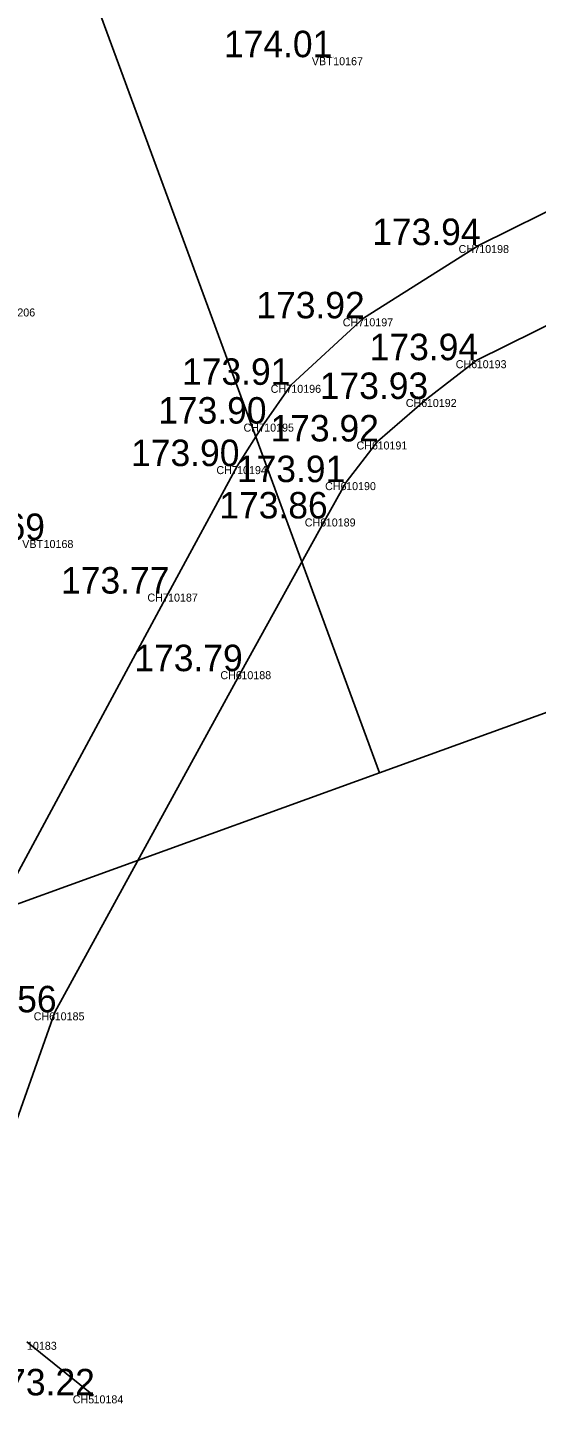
# Model space of a CAD drawing. Extents: x -566117 to -565580, y -1202428 to -1201938.
# Drawn here: x -565701.84 to -565693.58, y -1202301.55 to -1202279.21 of the extents above; entities that cross this region are included whole.
import ezdxf

# ---------------------------------------------------------------- set-up
doc = ezdxf.new("R2010")
doc.units = 0
for name, color, linetype in [('Bod', 7, 'Continuous'), ('Implicitní', 7, 'Continuous'), ('Katastr', 7, 'Continuous'), ('Kod', 7, 'Continuous'), ('Výška', 7, 'Continuous'), ('Zpevněné plohy', 7, 'Continuous'), ('Číslo', 7, 'Continuous')]:
    doc.layers.add(name, color=color, linetype=linetype)

# ---------------------------------------------------------------- blocks, each defined once
blk = doc.blocks.new('A$C69D74C1E')
at = {"layer": 'Katastr'}
for p, q in [((368.8, -222.87), (339.73, -143.82)), ((401.75, -210.93), (368.8, -222.87)), ((368.8, -222.87), (353.77, -228.32))]:
    blk.add_line(p, q, dxfattribs=at)
blk = doc.blocks.new('T')
at = {"layer": 'Bod'}
blk.add_text('.', height=0.05, dxfattribs=at).set_placement((0, 0))
blk = doc.blocks.new('POINT_DISPLAY')
at = {"layer": 'Implicitní'}
blk.add_line((0, 0), (0, 0), dxfattribs=at)

msp = doc.modelspace()

# ---------------------------------------------------------------- linework, layer by layer
at = {"layer": 'Zpevněné plohy'}
for p, q in [((-565696.39, -1202283.93), (-565694.51, -1202282.74)), ((-565697.56, -1202285.01), (-565696.39, -1202283.93)), ((-565695.36, -1202285.24), (-565694.55, -1202284.61)), ((-565698, -1202285.64), (-565697.56, -1202285.01)), ((-565696.16, -1202285.93), (-565695.36, -1202285.24)), ((-565698.44, -1202286.33), (-565698, -1202285.64)), ((-565696.67, -1202286.59), (-565696.16, -1202285.93)), ((-565697, -1202287.18), (-565696.67, -1202286.59)), ((-565698.37, -1202289.66), (-565697, -1202287.18)), ((-565701.4, -1202295.2), (-565698.37, -1202289.66)), ((-565702.64, -1202298.71), (-565701.4, -1202295.2)), ((-565701.85, -1202300.55), (-565700.77, -1202301.42))]:
    msp.add_line(p, q, dxfattribs=at)
for points in [[(-565694.51, -1202282.74), (-565689.92, -1202280.47), (-565689.49, -1202280.24)], [(-565694.55, -1202284.61), (-565689.33, -1202282.03), (-565688.69, -1202281.78)], [(-565703.76, -1202296.62), (-565702.86, -1202294.52), (-565699.56, -1202288.4), (-565698.44, -1202286.33)]]:
    msp.add_lwpolyline(points, dxfattribs=at)

# ---------------------------------------------------------------- block references
at = {"layer": 'Bod'}
for name, p in [('POINT_DISPLAY', (-565696.88, -1202279.69)), ('T', (-565696.88, -1202279.69)), ('POINT_DISPLAY', (-565694.51, -1202282.74)), ('POINT_DISPLAY', (-565696.39, -1202283.93)), ('POINT_DISPLAY', (-565694.55, -1202284.61)), ('POINT_DISPLAY', (-565697.56, -1202285.01)), ('POINT_DISPLAY', (-565695.36, -1202285.24)), ('POINT_DISPLAY', (-565698, -1202285.64)), ('POINT_DISPLAY', (-565696.16, -1202285.93)), ('POINT_DISPLAY', (-565698.44, -1202286.33)), ('POINT_DISPLAY', (-565696.67, -1202286.59)), ('POINT_DISPLAY', (-565697, -1202287.18)), ('POINT_DISPLAY', (-565701.58, -1202287.53)), ('T', (-565701.58, -1202287.53)), ('POINT_DISPLAY', (-565699.56, -1202288.4)), ('POINT_DISPLAY', (-565698.37, -1202289.66)), ('POINT_DISPLAY', (-565701.4, -1202295.2)), ('POINT_DISPLAY', (-565700.77, -1202301.42))]:
    msp.add_blockref(name, p, dxfattribs=at)
at = {"layer": 'Implicitní'}
msp.add_blockref('A$C69D74C1E', (-566064.93, -1202068.44), dxfattribs=at)

# ---------------------------------------------------------------- texts
at = {"layer": 'Kod'}
for s, p in [('VBT', (-565697.227, -1202279.82)), ('CH7', (-565694.845, -1202282.87)), ('CH7', (-565696.725, -1202284.06)), ('CH6', (-565694.891, -1202284.74)), ('CH7', (-565697.895, -1202285.14)), ('CH6', (-565695.701, -1202285.37)), ('CH7', (-565698.335, -1202285.77)), ('CH6', (-565696.501, -1202286.06)), ('CH7', (-565698.775, -1202286.46)), ('CH6', (-565697.011, -1202286.72)), ('CH6', (-565697.341, -1202287.31)), ('VBT', (-565701.927, -1202287.66)), ('CH7', (-565699.895, -1202288.53)), ('CH6', (-565698.711, -1202289.79)), ('CH6', (-565701.741, -1202295.33)), ('CH5', (-565701.107, -1202301.55))]:
    msp.add_text(s, height=0.13, dxfattribs=at).set_placement(p)
at = {"layer": 'Výška'}
for s, p in [('174.01 ', (-565698.653, -1202279.69)), ('173.94 ', (-565696.247, -1202282.74)), ('173.92 ', (-565698.127, -1202283.93)), ('173.94 ', (-565696.287, -1202284.61)), ('173.91 ', (-565699.333, -1202285.01)), ('173.93 ', (-565697.097, -1202285.24)), ('173.90 ', (-565699.72, -1202285.64)), ('173.92 ', (-565697.897, -1202285.93)), ('173.90 ', (-565700.16, -1202286.33)), ('173.91 ', (-565698.443, -1202286.59)), ('173.86 ', (-565698.728, -1202287.18)), ('173.69 ', (-565703.317, -1202287.53)), ('173.77 ', (-565701.297, -1202288.4)), ('173.79 ', (-565700.107, -1202289.66)), ('173.56 ', (-565703.128, -1202295.2)), ('173.22 ', (-565702.507, -1202301.42))]:
    msp.add_text(s, height=0.43, dxfattribs=at).set_placement(p)
at = {"layer": 'Číslo'}
for s, p in [('10167', (-565696.88, -1202279.82)), ('10198', (-565694.51, -1202282.87)), ('10206', (-565702.2, -1202283.9)), ('10197', (-565696.39, -1202284.06)), ('10193', (-565694.55, -1202284.74)), ('10196', (-565697.56, -1202285.14)), ('10192', (-565695.36, -1202285.37)), ('10195', (-565698, -1202285.77)), ('10191', (-565696.16, -1202286.06)), ('10194', (-565698.44, -1202286.46)), ('10190', (-565696.67, -1202286.72)), ('10189', (-565697, -1202287.31)), ('10168', (-565701.58, -1202287.66)), ('10187', (-565699.56, -1202288.53)), ('10188', (-565698.37, -1202289.79)), ('10185', (-565701.4, -1202295.33)), ('10183', (-565701.85, -1202300.68)), ('10184', (-565700.77, -1202301.55))]:
    msp.add_text(s, height=0.13, dxfattribs=at).set_placement(p)

doc.saveas('drawing.dxf')
